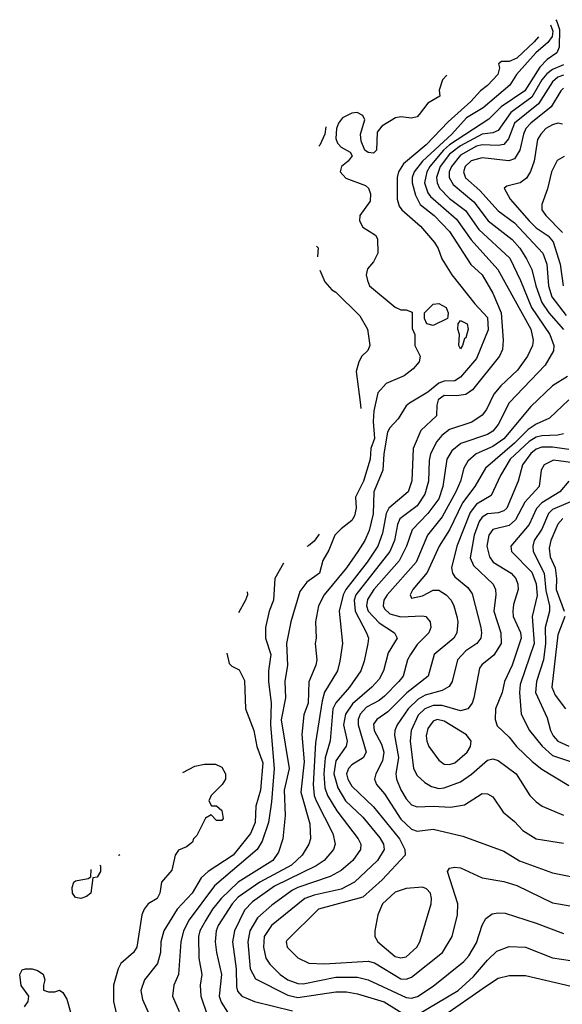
# Model space of a CAD drawing. Header units: inches. Extents: x 1793389 to 1900389, y 320802 to 470796.
# Tile 386 of 656: x 1825744 to 1827746, y 442159 to 445792. Entities that reach past the tile are written whole.
import ezdxf

# ---------------------------------------------------------------- set-up
doc = ezdxf.new("R2010")
doc.units = ezdxf.units.IN
doc.header["$MEASUREMENT"] = 0
doc.layers.add('B8424', color=7, linetype='Continuous')

msp = doc.modelspace()

# ---------------------------------------------------------------- linework, layer by layer
at = {"layer": 'B8424', "color": 2}
for points, elevation in [([(1827702.6, 445772.6), (1827711.3, 445750), (1827708.4, 445730), (1827692.7, 445707.3), (1827647.9, 445670), (1827577.1, 445590), (1827552.7, 445550), (1827453.5, 445466.5), (1827392.7, 445430), (1827338.3, 445370), (1827230.2, 445270), (1827199, 445230), (1827192.7, 445210), (1827192.6, 445190), (1827204.3, 445144.3), (1827222, 445110), (1827273.7, 445070), (1827330, 445010.4), (1827408.9, 444888.9), (1827450, 444850.6), (1827490, 444782.8), (1827520.4, 444710), (1827528.2, 444610), (1827524.9, 444575.1), (1827514.8, 444550), (1827414.2, 444425.8), (1827390, 444409.2), (1827355.5, 444404.5), (1827310, 444405.6), (1827288.4, 444390), (1827283, 444370), (1827282, 444330), (1827224.1, 444275.9), (1827195.5, 444210), (1827190.4, 444090.4), (1827177.1, 444050), (1827106, 443990), (1827096.5, 443970), (1827082.8, 443897.2), (1827066, 443850), (1827026, 443790), (1826947.6, 443690), (1826937.3, 443670), (1826923.1, 443610), (1826934.9, 443490), (1826925.8, 443425.8), (1826916.4, 443390), (1826869.2, 443310.8), (1826860.4, 443279.6), (1826835.8, 443124.2), (1826827.2, 442970), (1826830.2, 442930.2), (1826837.3, 442910), (1826899.3, 442790), (1826908.2, 442750), (1826902, 442730), (1826867.7, 442690), (1826837.3, 442670), (1826684.3, 442595.7), (1826602.8, 442537.2), (1826573.3, 442506.7), (1826537, 442430), (1826528.8, 442390), (1826542.3, 442290), (1826543.8, 442223.8), (1826547.7, 442207.7), (1826564, 442190), (1826610, 442170.4), (1826750, 442135.2)], 322), ([(1827721.8, 445791.8), (1827725.4, 445785.4), (1827735.8, 445755.8), (1827734.9, 445690), (1827726, 445670), (1827690, 445644.7), (1827663.1, 445616.9), (1827607.4, 445530), (1827520.3, 445470), (1827475.6, 445424.4), (1827330.2, 445330), (1827307.5, 445310), (1827257.2, 445250), (1827246, 445230), (1827238, 445190), (1827250, 445153.4), (1827259.7, 445139.7), (1827355.9, 445055.9), (1827410, 444979.5), (1827508.5, 444870), (1827630.3, 444650), (1827638.7, 444610), (1827636.5, 444590), (1827617.6, 444550), (1827580.5, 444499.5), (1827518.9, 444441.1), (1827494, 444410), (1827466.1, 444353.9), (1827450, 444332.3), (1827412.8, 444307.2), (1827330, 444279.7), (1827301.8, 444258.2), (1827283.7, 444236.3), (1827259.5, 444190), (1827254.6, 444165.4), (1827251.8, 444090), (1827238.4, 444041.6), (1827210, 443998.7), (1827146.7, 443950), (1827137.4, 443930), (1827126.5, 443870), (1827110.2, 443830), (1826984.4, 443670), (1826978, 443650), (1826982, 443610), (1827023.8, 443530), (1827030.4, 443510), (1827028.4, 443490), (1827014.7, 443425.3), (1827002.4, 443390), (1826960.4, 443330), (1826910, 443271.8), (1826899, 443250), (1826889.1, 443130.9), (1826871, 443069), (1826865.6, 443010), (1826870, 442958), (1826879.6, 442930), (1826913.7, 442873.7), (1826993, 442770), (1827003, 442750), (1827002, 442730), (1826972.7, 442690), (1826930, 442653.6), (1826889, 442631), (1826770, 442590.9), (1826750, 442580.4), (1826674.5, 442525.5), (1826621, 442479), (1826593.1, 442430), (1826586, 442390), (1826594.9, 442290), (1826613.5, 442253.5), (1826733.4, 442193.4), (1826770, 442184), (1826910, 442206), (1826950, 442205.7), (1826990, 442198.7), (1827088.3, 442168.3), (1827170, 442118.4)], 326), ([(1827658.7, 445728.7), (1827642.7, 445710), (1827578.7, 445650), (1827550, 445638), (1827522, 445638), (1827511, 445629), (1827514, 445614), (1827508.4, 445590), (1827470, 445549.6), (1827443.8, 445530), (1827408.9, 445490), (1827324.6, 445415.4), (1827244.2, 445330), (1827160.2, 445259.8), (1827141.3, 445230), (1827137, 445210), (1827137.1, 445130), (1827143.9, 445103.9), (1827153.4, 445090), (1827222.8, 445030), (1827274, 444970), (1827287.9, 444947.9), (1827302, 444910), (1827338, 444850), (1827423.2, 444743.2), (1827470, 444692.7), (1827472.8, 444647.2), (1827430, 444542), (1827370, 444473.3), (1827350, 444459.7), (1827310, 444458.7), (1827290, 444451.5), (1827250, 444417.4), (1827182.7, 444377.3), (1827170, 444367.3), (1827140.2, 444319.8), (1827110, 444286.6), (1827101.7, 444270), (1827087.3, 444190), (1827084.2, 444130), (1827050.5, 444050), (1827048.6, 443968.6), (1827033.1, 443906.9), (1827017, 443870), (1826992.2, 443830), (1826950, 443769.6), (1826868, 443670), (1826846, 443630), (1826834.9, 443570), (1826837.3, 443510), (1826834, 443490), (1826840.5, 443430), (1826836.3, 443410), (1826810.4, 443349.6), (1826808, 443270), (1826793, 443227), (1826785.3, 443154.7), (1826793.7, 443053.7), (1826781.5, 442941.5), (1826814.6, 442825.4), (1826817.1, 442770), (1826810.3, 442749.7), (1826786, 442710), (1826747.3, 442672.7), (1826630.4, 442610), (1826550, 442554.3), (1826527.6, 442530), (1826476.5, 442450), (1826468.8, 442430), (1826465.7, 442390), (1826470.3, 442350.3), (1826488.8, 442270), (1826480.3, 442190), (1826486.8, 442166.8), (1826510.3, 442130.3)], 318), ([(1827750, 445625.8), (1827710, 445607.8), (1827688.4, 445591.6), (1827670.2, 445570), (1827633.8, 445506.2), (1827555.6, 445450), (1827510, 445383), (1827490, 445374.5), (1827450, 445369), (1827370, 445326), (1827330, 445295.5), (1827295.2, 445250), (1827281.8, 445210), (1827284, 445190), (1827293.1, 445170), (1827330, 445131.7), (1827388.5, 445088.5), (1827437.8, 445017.8), (1827552, 444912), (1827591.7, 444830), (1827632.6, 444730), (1827700.3, 444630), (1827714.9, 444590), (1827713.4, 444570), (1827682.9, 444517.1), (1827550, 444378), (1827510, 444298), (1827490, 444273.6), (1827470, 444262), (1827371.5, 444228.5), (1827338.7, 444201.3), (1827319.5, 444170), (1827305.2, 444070), (1827290, 444024.5), (1827250.3, 443970), (1827192.2, 443910), (1827171.8, 443850), (1827144.3, 443795.7), (1827050.2, 443689.8), (1827027.4, 443652.6), (1827024, 443630), (1827030.3, 443610), (1827070, 443567), (1827126.8, 443530), (1827136.3, 443510), (1827103.6, 443456.4), (1827086, 443390), (1827070, 443359.3), (1827043, 443330), (1826971.7, 443268.3), (1826946, 443230), (1826939, 443190), (1826952, 443130), (1826948.8, 443111.2), (1826910, 443058), (1826902.6, 443010), (1826917.8, 442957.8), (1826946, 442910), (1827010.2, 442850.2), (1827073.3, 442773.3), (1827086.7, 442750), (1827088.4, 442730), (1827063.8, 442690), (1826979.1, 442610), (1826930, 442584.8), (1826830, 442562.7), (1826795.5, 442550), (1826672.7, 442450), (1826645.7, 442410), (1826644.2, 442370), (1826652.7, 442330), (1826667.5, 442307.5), (1826704.9, 442270), (1826733.4, 442250), (1826770, 442236), (1826790, 442235.6), (1826910, 442259.6), (1826990, 442259.6), (1827030, 442250.3), (1827170, 442184.6), (1827190, 442182.6), (1827211.8, 442188.2), (1827270, 442226), (1827382.8, 442317.2), (1827401.7, 442338.3), (1827430, 442386.8), (1827450, 442451.3), (1827463.6, 442476.4), (1827487.2, 442492.8), (1827510, 442497.3), (1827535.2, 442495.2), (1827650, 442459.1), (1827750, 442420.7)], 330), ([(1827320.3, 445586.8), (1827304, 445570), (1827292, 445532), (1827294, 445510), (1827250, 445484), (1827218.5, 445441.5), (1827210, 445434), (1827190, 445428.7), (1827150, 445433.2), (1827130.7, 445429.3), (1827080.5, 445399.5), (1827062.5, 445377.5), (1827061, 445310), (1827050, 445299), (1827030, 445302), (1827018, 445310), (1827003.7, 445343.7), (1827001.2, 445370), (1827017.2, 445422.8), (1827010, 445439), (1826989.2, 445449.2), (1826970, 445446.6), (1826934.8, 445430), (1826920.3, 445410), (1826913.1, 445390), (1826910, 445354), (1826916.9, 445336.9), (1826930, 445321.6), (1826962.8, 445302.8), (1826971.3, 445290), (1826956, 445270), (1826930.8, 445250), (1826926.8, 445230), (1826947.8, 445207.8), (1827019.9, 445179.9), (1827030.5, 445170.5), (1827038, 445150), (1827037.1, 445122.9), (1826999.1, 445070), (1826997.3, 445050), (1827010, 445026), (1827056.9, 444996.9), (1827063.6, 444983.6), (1827066, 444930), (1827050, 444898), (1827027.1, 444872.9), (1827022.8, 444850), (1827026.8, 444830), (1827034.8, 444810), (1827130, 444731.3), (1827150, 444722), (1827170, 444722), (1827192.7, 444712.7), (1827192.7, 444652.7), (1827202, 444630), (1827202, 444590), (1827222, 444550), (1827218, 444530), (1827196.1, 444503.9), (1827162.4, 444477.6), (1827096, 444450), (1827065.1, 444414.9), (1827050.7, 444349.3), (1827048.7, 444310), (1827053.5, 444246.5), (1827039.3, 444210), (1827037.4, 444170), (1827012.6, 444090), (1826983.6, 444030), (1826984.9, 443990), (1826979, 443961), (1826970, 443943.7), (1826930, 443914), (1826906.4, 443890), (1826884.9, 443835.1), (1826862.9, 443797.1), (1826850.6, 443750), (1826803.1, 443716.9), (1826777.6, 443682.4), (1826744.4, 443570), (1826728.7, 443490), (1826732.2, 443410), (1826722.3, 443350), (1826724.6, 443290), (1826709.3, 443209.3), (1826738, 443030), (1826720.3, 442950), (1826723.9, 442856.1), (1826714.4, 442770), (1826698.9, 442721.1), (1826678, 442690), (1826550, 442609.7), (1826487.2, 442550), (1826454.9, 442510), (1826430.3, 442470), (1826408.9, 442430), (1826404.2, 442410), (1826405.3, 442330), (1826416.4, 442270), (1826410.4, 442229.6), (1826412.4, 442190), (1826437.2, 442117.2)], 314), ([(1827750, 445587.8), (1827730, 445579.3), (1827710, 445562.6), (1827658.7, 445481.3), (1827570.3, 445410), (1827547.4, 445352.6), (1827530, 445331.3), (1827510, 445327.3), (1827450, 445329.8), (1827430, 445324.8), (1827370, 445291.7), (1827336.9, 445250), (1827329.1, 445230), (1827329, 445210), (1827343.4, 445183.4), (1827419.4, 445119.4), (1827472.4, 445050), (1827561.4, 444981.4), (1827589.3, 444949.3), (1827614, 444910), (1827633.7, 444870), (1827647.9, 444810), (1827670, 444748.2), (1827696, 444710), (1827750, 444648.4)], 334), ([(1827750, 445539.7), (1827740.3, 445530), (1827705.3, 445470), (1827630.3, 445410), (1827612, 445390), (1827602.3, 445370), (1827588.8, 445310), (1827570, 445278.4), (1827548.7, 445271.3), (1827450, 445282.6), (1827410, 445271.1), (1827387.4, 445250), (1827381.1, 445230), (1827388.4, 445208.4), (1827441.5, 445161.5), (1827510, 445086.7), (1827570, 445042), (1827674, 444930), (1827688.9, 444890), (1827695.2, 444810), (1827707.9, 444770), (1827760.3, 444700.3)], 338), ([(1827746.8, 445406.8), (1827730, 445409.5), (1827710, 445403.6), (1827685.5, 445390), (1827666.4, 445370), (1827654.4, 445350), (1827642.4, 445270), (1827628.8, 445231.2), (1827613.4, 445206.6), (1827590, 445189.4), (1827542, 445178), (1827532, 445170), (1827553.4, 445130), (1827624.2, 445050), (1827650, 445024.2), (1827694.3, 444994.3), (1827711.8, 444971.8), (1827737.7, 444890), (1827748.9, 444810)], 342), ([(1826873.3, 445396.8), (1826870, 445369.2), (1826851.5, 445328.5), (1826847.6, 445325)], 310), ([(1827752.8, 445287.2), (1827727.2, 445272.8), (1827706.4, 445230), (1827691.9, 445168.1), (1827670.6, 445110), (1827670.7, 445090), (1827684.9, 445070), (1827747.2, 445007.2)], 346), ([(1826839.6, 444956.7), (1826844.7, 444950), (1826842.7, 444917)], 310), ([(1826851, 444867.4), (1826870, 444824.7), (1826895.5, 444795.5), (1826910, 444786.8), (1826998.8, 444698.8), (1827027.7, 444650), (1827036.3, 444590), (1827028.1, 444571.9), (1827006.8, 444550), (1826994.8, 444530), (1826985.5, 444494.5), (1827000.7, 444380.7), (1827002.3, 444357)], 310), ([(1827764.9, 444475.1), (1827710, 444440.9), (1827630, 444365.1), (1827530, 444245.4), (1827490, 444216.8), (1827427.7, 444190), (1827397.2, 444162.8), (1827382.9, 444137.1), (1827370.3, 444090), (1827352.9, 444050), (1827302.3, 443957.7), (1827248.8, 443890), (1827207, 443790), (1827099.5, 443670), (1827087, 443650), (1827085.3, 443630), (1827090, 443618.8), (1827110, 443600.3), (1827150, 443588.9), (1827230, 443593), (1827242, 443590), (1827258.8, 443570), (1827260.7, 443550), (1827253.4, 443530), (1827210, 443487), (1827186.4, 443450), (1827174.9, 443430), (1827158.4, 443370), (1827143.1, 443350), (1827090, 443296.3), (1827070, 443280.5), (1827024.2, 443255.8), (1827000.3, 443230), (1826992.7, 443210), (1826992.7, 443190), (1827022.4, 443090), (1827011.5, 443068.5), (1826970, 443042.9), (1826957.1, 443030), (1826950.4, 443010), (1826955.3, 442990), (1826970, 442963.8), (1827050, 442888.4), (1827145.3, 442770), (1827165.5, 442730), (1827166.8, 442710), (1827081.8, 442618.2), (1827010, 442555.1), (1826846.8, 442510), (1826730, 442395.3), (1826726.8, 442390), (1826731.3, 442370), (1826770, 442331.3), (1826810.7, 442310.7), (1826868.6, 442308.6), (1827030, 442318.7), (1827052.7, 442312.7), (1827150, 442254), (1827170, 442252.4), (1827190, 442259.3), (1827303.7, 442350), (1827339.5, 442410), (1827359.5, 442490), (1827360.7, 442530), (1827322, 442650), (1827330, 442662), (1827350, 442666), (1827370, 442662.8), (1827450, 442625.5), (1827530, 442613), (1827578, 442598), (1827710, 442533.4), (1827790, 442520.7)], 334), ([(1827770, 444389.6), (1827698.6, 444321.4), (1827650, 444299.7), (1827620.1, 444279.9), (1827570, 444229.8), (1827463, 444137), (1827423.7, 444070), (1827377.3, 444010), (1827330, 443909.5), (1827292, 443850), (1827247.9, 443752.1), (1827194, 443690), (1827184.9, 443670), (1827190, 443658), (1827230, 443666.4), (1827270, 443687.7), (1827290, 443687.7), (1827317.3, 443670), (1827335.5, 443650), (1827345.5, 443630), (1827357.1, 443590), (1827360.5, 443570), (1827357.1, 443530), (1827345.5, 443510), (1827273, 443450), (1827250.7, 443370), (1827171.9, 443308.1), (1827102, 443238), (1827062, 443210), (1827050, 443193.2), (1827052.2, 443170), (1827078.8, 443118.8), (1827087.2, 443090), (1827082.2, 443057.8), (1827058, 443010), (1827053, 442990), (1827060.5, 442970), (1827090, 442935.5), (1827150, 442842.4), (1827190, 442806), (1827210, 442798), (1827270, 442805.5), (1827379.5, 442779.5), (1827530, 442724.9), (1827588.6, 442688.6), (1827710, 442644.9), (1827838.8, 442618.8)], 338), ([(1827750, 444263.6), (1827730, 444258.9), (1827670, 444257.2), (1827650, 444252), (1827624.1, 444235.9), (1827554.3, 444170), (1827518, 444110), (1827483.7, 444036.3), (1827430, 444004.7), (1827406.2, 443973.8), (1827357.4, 443850), (1827337, 443770), (1827341.3, 443750), (1827350, 443736.3), (1827397.4, 443697.4), (1827413.7, 443673.7), (1827444.9, 443550), (1827448.2, 443530), (1827445.5, 443510), (1827430.6, 443490), (1827390, 443463.6), (1827359.3, 443430), (1827339.3, 443350), (1827328.7, 443331.3), (1827303.4, 443316.6), (1827240, 443300), (1827214.7, 443285.3), (1827177.4, 443250), (1827137, 443190), (1827128.5, 443170), (1827127.2, 443152.8), (1827141.5, 443070), (1827132.2, 443010), (1827134, 442990), (1827150, 442950.8), (1827170, 442917.3), (1827190, 442895.5), (1827210, 442888.2), (1827269.7, 442890.3), (1827333.8, 442886.2), (1827384.8, 442895.2), (1827450, 442937.3), (1827470, 442936), (1827490, 442924.7), (1827527.9, 442867.9), (1827570, 442834), (1827600.7, 442800.7), (1827650, 442770.5), (1827750, 442753.4)], 342), ([(1827770, 444206.2), (1827710, 444215.1), (1827670, 444214.5), (1827650, 444206.9), (1827630, 444191.1), (1827598.7, 444150), (1827583.8, 444090), (1827541.3, 443990), (1827530, 443979.7), (1827510, 443972.6), (1827470, 443968.3), (1827450, 443956.3), (1827439.3, 443940.7), (1827420.8, 443890), (1827406.1, 443806.1), (1827418.6, 443778.6), (1827490.5, 443710), (1827499.3, 443690), (1827501.3, 443670), (1827494, 443610), (1827519.5, 443530), (1827520.4, 443490), (1827493, 443447), (1827448.7, 443411.3), (1827440.9, 443399.1), (1827419.1, 443290), (1827413, 443270), (1827397.3, 443250), (1827370, 443241.6), (1827302.2, 443262.2), (1827270, 443262.4), (1827238.4, 443250), (1827214.4, 443225.6), (1827188.9, 443170), (1827184.9, 443130), (1827197.6, 443030), (1827210, 443004), (1827238.3, 442978.3), (1827263.4, 442963.4), (1827290, 442955.8), (1827310, 442957.6), (1827370, 442980.4), (1827410.9, 443009.1), (1827470, 443060.5), (1827490, 443065.5), (1827510, 443059.1), (1827576.3, 443010), (1827626.8, 442930), (1827650, 442906), (1827671.3, 442890), (1827750, 442857.3)], 346), ([(1827805.1, 444154.9), (1827713.5, 444166.5), (1827679.1, 444150), (1827668.4, 444130), (1827660.5, 444070), (1827607.6, 444012.4), (1827572.8, 443947.2), (1827550, 443926.3), (1827490, 443911.5), (1827474.4, 443890), (1827467.4, 443850), (1827477, 443810), (1827490.5, 443790), (1827557.1, 443750), (1827574.4, 443730), (1827582.4, 443710), (1827583.8, 443690), (1827565.9, 443634.1), (1827563.1, 443610), (1827565.3, 443590), (1827591.3, 443531.3), (1827594.3, 443510), (1827561.3, 443410), (1827532.2, 443350), (1827523.8, 443310), (1827499.3, 443250), (1827498, 443210), (1827506.2, 443186.2), (1827550, 443144.9), (1827577.1, 443110), (1827635.4, 443055.4), (1827670, 443026.4), (1827770, 442967.3)], 350), ([(1827770.3, 444089.7), (1827737.1, 444050), (1827670, 444009.7), (1827651, 443989), (1827624.2, 443930), (1827556.3, 443850), (1827559.1, 443830), (1827633.2, 443753.2), (1827650.2, 443710.2), (1827652.9, 443667.1), (1827634.6, 443590), (1827642, 443490), (1827590, 443339), (1827587.6, 443310), (1827594.9, 443230), (1827625.5, 443170), (1827671.2, 443111.2), (1827710, 443077), (1827835.8, 443035.8)], 354), ([(1827890, 444061.6), (1827710, 443985.1), (1827694.9, 443970), (1827670, 443912), (1827642.6, 443870), (1827637.4, 443850), (1827638.9, 443830), (1827679.2, 443750), (1827685.5, 443685.5), (1827698.5, 443630), (1827698.3, 443610), (1827682.3, 443550), (1827684.5, 443490), (1827677.3, 443430), (1827650.3, 443350), (1827647.2, 443310), (1827690, 443216), (1827702, 443170), (1827712.2, 443150), (1827730, 443130.4), (1827770, 443111.6)], 358), ([(1827748.5, 443951.5), (1827729.3, 443930.7), (1827704.2, 443870), (1827698, 443842), (1827700.9, 443810), (1827719.6, 443770), (1827725.2, 443730), (1827723.6, 443690), (1827753.4, 443610)], 362), ([(1826849.1, 443893.3), (1826830, 443867.8), (1826810, 443851.3), (1826804, 443848.4)], 310), ([(1826717.2, 443787.1), (1826685.5, 443730), (1826680.7, 443650), (1826664.9, 443610), (1826650.5, 443549.5), (1826650.5, 443510), (1826670.3, 443450), (1826662, 443390), (1826661.6, 443350), (1826671.7, 443270), (1826668.9, 443190), (1826683.5, 443030), (1826673.1, 442906.9), (1826661.5, 442830), (1826638.7, 442761.3), (1826620.4, 442730), (1826463.4, 442596.6), (1826369.2, 442470.8), (1826348.7, 442430), (1826338.7, 442390), (1826330.4, 442270), (1826313, 442230), (1826307.7, 442190), (1826332.5, 442132.5)], 310), ([(1826583.3, 443681.3), (1826584, 443670), (1826577.3, 443650), (1826551.5, 443604.2)], 306), ([(1827754.9, 443590), (1827730, 443522), (1827707.2, 443330), (1827719.9, 443299.9), (1827758.4, 443250)], 362), ([(1826508.3, 443455.4), (1826516.9, 443416.9), (1826526.4, 443406.4), (1826553.2, 443393.2), (1826573.7, 443353.7), (1826577.1, 443250), (1826607.7, 443170), (1826618.4, 443110), (1826640.8, 443050), (1826632.7, 442950), (1826615.8, 442890), (1826612.7, 442830), (1826596, 442790), (1826531.7, 442710), (1826439.3, 442650), (1826413.5, 442626.5), (1826380.4, 442570), (1826324.9, 442510), (1826276.4, 442430), (1826264.4, 442390), (1826263.8, 442350), (1826253, 442310), (1826204.9, 442250), (1826190.6, 442210), (1826197.5, 442177.5), (1826245.5, 442070)], 306), ([(1826345.9, 443014.9), (1826390, 443038.4), (1826425.8, 443045.8), (1826466, 443046), (1826490, 443034.8), (1826502.8, 443010), (1826502.8, 442990), (1826491, 442970), (1826450.8, 442930), (1826442, 442910), (1826452, 442892), (1826470, 442891.3), (1826490, 442874.8), (1826494.8, 442845.2), (1826490, 442838), (1826470, 442838), (1826450, 442858), (1826430, 442846), (1826398, 442782), (1826384.7, 442770), (1826382, 442758), (1826359.8, 442740.2), (1826330, 442728), (1826318, 442710), (1826305.4, 442654.6), (1826266.8, 442610), (1826261, 442570), (1826251, 442550), (1826218, 442530), (1826202.8, 442510), (1826194.8, 442490), (1826176.3, 442370), (1826164, 442350), (1826117.3, 442310), (1826107.3, 442290), (1826090.5, 442230), (1826090.4, 442170), (1826105.3, 442105.3)], 302), ([(1826112.9, 442711.5), (1826110, 442708.7)], 298), ([(1826110, 442708.7), (1826109.1, 442709.5)], 298), ([(1825970, 442549.4), (1825950, 442554), (1825939.3, 442570), (1825937.2, 442590), (1825944, 442610), (1825950, 442614.8), (1825996.4, 442623.6), (1826006, 442630), (1826008, 442656.4)], 298), ([(1826039.2, 442672.8), (1826042, 442670), (1826042, 442650), (1826030, 442628), (1826014, 442626), (1826006, 442570), (1825990, 442557.2), (1825970, 442549.4)], 298), ([(1827210, 442120.4), (1827362, 442210), (1827418.2, 442261.8), (1827470, 442322), (1827504.9, 442355.1), (1827550, 442373), (1827610, 442370.4), (1827710, 442330.4), (1827810, 442316.4)], 326), ([(1825762, 442150), (1825775.3, 442170), (1825778, 442190), (1825749.3, 442229.3), (1825744, 442270), (1825753.6, 442286.4), (1825766, 442290), (1825790, 442290.6), (1825810, 442284), (1825830.4, 442270.4), (1825837.3, 442250), (1825831.3, 442230), (1825832, 442212), (1825850, 442206), (1825874, 442206), (1825891.3, 442211.3), (1825903.6, 442203.6), (1825918, 442178), (1825931.3, 442130)], 298), ([(1827297, 442110), (1827470, 442230.4), (1827510, 442255.5), (1827550, 442265.5), (1827610, 442265.5), (1827890, 442200.5)], 322)]:
    msp.add_lwpolyline(points, dxfattribs=dict(at, elevation=elevation))
for points, elevation in [([(1827270, 444664), (1827246, 444670), (1827238, 444690), (1827238, 444710), (1827270, 444742), (1827290, 444744.7), (1827318, 444730), (1827324.7, 444710), (1827323.6, 444696.4), (1827322, 444690)], 314), ([(1827370, 444578), (1827364, 444590), (1827366.6, 444630), (1827361.2, 444650), (1827362, 444670), (1827370, 444682), (1827394.8, 444670), (1827398.8, 444650), (1827390, 444618), (1827384.7, 444615.3), (1827378, 444590)], 314), ([(1827284.7, 443210), (1827270, 443203.7), (1827250, 443177.2), (1827243.7, 443150), (1827246.4, 443130), (1827253.4, 443110), (1827290, 443060.7), (1827310, 443045.5), (1827330, 443043.8), (1827350, 443050.5), (1827394.5, 443090), (1827407, 443110), (1827409.5, 443130), (1827393, 443153), (1827310, 443203.6)], 350), ([(1827230, 442592), (1827170, 442586.3), (1827130, 442573.6), (1827082.4, 442530), (1827066, 442490), (1827054.8, 442430), (1827054.8, 442410), (1827066, 442390), (1827130, 442336.4), (1827150, 442330.4), (1827170, 442334.9), (1827209.4, 442370), (1827220.9, 442390), (1827262, 442530), (1827263.7, 442550), (1827259.3, 442570), (1827245.1, 442585.1)], 338)]:
    msp.add_lwpolyline(points, close=True, dxfattribs=dict(at, elevation=elevation))

doc.saveas('drawing.dxf')
